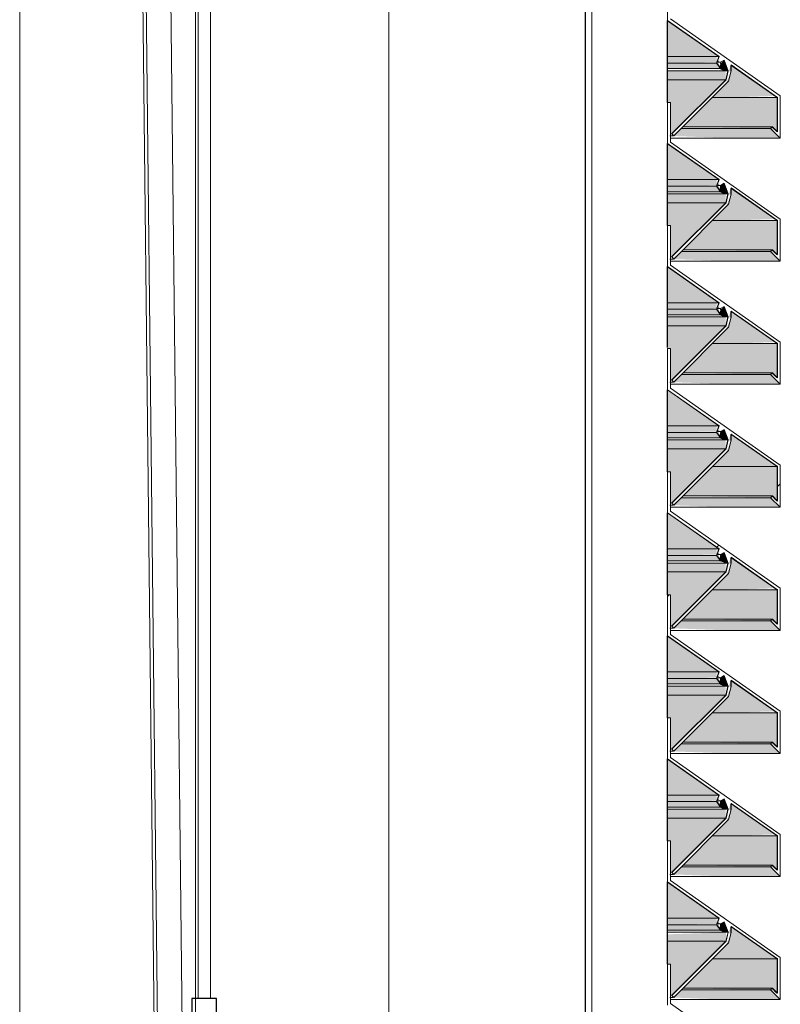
# Model space of a CAD drawing. Extents: x 50445 to 145605, y -10968 to 41989.
# Tile 328 of 338: x 129610 to 129981, y 21224 to 21704. Entities that reach past the tile are written whole.
import ezdxf

# ---------------------------------------------------------------- set-up
doc = ezdxf.new("R2010")
doc.units = 0
doc.header["$LTSCALE"] = 414.30304
doc.header["$MEASUREMENT"] = 0
for name, pattern in [('gestippeld', [6.35, 3.175, -3.175]), ('gestippeld_2_', [6.35, 3.175, -3.175]), ('stramien', [22.225, 12.7, -3.175, 3.175, -3.175])]:
    doc.linetypes.add(name, pattern=pattern)
doc.layers.get('0').update_dxf_attribs({"linetype": 'CONTINUOUS'})
for name, color, linetype, lineweight in [('A-GENM', 6, 'CONTINUOUS', 18), ('S-BEAM', 4, 'CONTINUOUS', 18), ('S-COLS', 6, 'CONTINUOUS', 18), ('S-COLS-HIDN', 5, 'gestippeld_2_', 18), ('S-GRID', 1, 'CONTINUOUS', 18)]:
    doc.layers.add(name, color=color, linetype=linetype, lineweight=lineweight)
pattern_1 = [(45, (33645.6, 9397.6), (-449.013, 449.013), []), (45, (33804.3, 9397.6), (6e-14, 898.026), []), (45, (33486.8, 9397.6), (6e-14, 898.026), [])]

# ---------------------------------------------------------------- blocks, each defined once
blk = doc.blocks.new('21_KU_schoepenwand element techniekruimte 285 mm hoek laag - Type-2483130-plotview doorsnede C C  -  1 op 100')
at = {"layer": 'A-GENM'}
h = blk.add_hatch(color=256, dxfattribs=at)
h.paths.add_polyline_path([(48706.6, 21018.7), (48706.77, 21018.7), (48706.6, 21019.98)], flags=0)
h.paths.add_polyline_path([(48771.75, 21018.7), (48746.77, 21036.19), (48746.77, 21018.7), (48748.15, 21018.7)], flags=0)
h = blk.add_hatch(color=256, dxfattribs=at)
h.paths.add_polyline_path([(48746.77, 21015.49), (48770.73, 21015.9), (48770.73, 21018.7), (48746.77, 21018.7)], flags=0)
h.paths.add_polyline_path([(48706.6, 21015.49), (48706.77, 21015.49), (48706.6, 21018.7)], flags=0)
h = blk.add_hatch(color=256, dxfattribs=at)
h.paths.add_polyline_path([(48772.52, 21012.83), (48770.58, 21015.49), (48746.77, 21015.49), (48746.77, 21012.83), (48771.89, 21012.83)], flags=0)
h.paths.add_polyline_path([(48706.6, 21012.83), (48706.77, 21012.83), (48706.6, 21015.49)], flags=0)
h = blk.add_hatch(color=256, dxfattribs=at)
h.paths.add_polyline_path([(48801.61, 20978.95), (48801.49, 20979.22), (48800.37, 20980.19)], flags=0)
h.paths.add_polyline_path([(48749.7, 20980), (48749.77, 20980.08), (48748.85, 20980.99), (48775.28, 21007.42), (48775.13, 21007.42), (48748.85, 20980.84)], flags=0)
h.paths.add_polyline_path([(48800.37, 20982.03), (48799.33, 20999.5), (48800.22, 20998.77), (48800.23, 20982.1)], flags=0)
h.paths.add_polyline_path([(48776.18, 21011.79), (48776.26, 21011.95), (48775.28, 21014.07)], flags=0)
h.paths.add_polyline_path([(48772.52, 21012.83), (48771.89, 21013.9), (48771.89, 21015.75), (48770.73, 21015.29), (48771.89, 21013.69)], flags=0)
h.paths.add_polyline_path([(48772.42, 21015.9), (48772.55, 21015.98), (48771.89, 21018.09)], flags=0)
h.paths.add_polyline_path([(48771.92, 21018.58), (48771.89, 21018.7), (48771.89, 21018.6)], flags=0)
h = blk.add_hatch(color=256, dxfattribs=at)
h.paths.add_polyline_path([(48772.42, 21015.9), (48771.1, 21016.91), (48771.89, 21015.79)], flags=0)
h.paths.add_polyline_path([(48774.3, 21011.79), (48776.18, 21011.79), (48774.16, 21016.82), (48772.59, 21015.18), (48771.75, 21012.83), (48774.16, 21011.79)], flags=0)
for points in [[(48775.13, 21007.42), (48775.13, 21011.79), (48746.77, 21011.79), (48746.77, 21007.42), (48771.89, 21007.42)], [(48777.73, 20998.77), (48799.18, 20999.5), (48777.58, 21014.31), (48776.54, 21011.77), (48777.58, 21011.05), (48775.13, 21005.29), (48768.61, 20998.77), (48776.54, 20998.77)], [(48748.71, 20980.99), (48775.13, 21007.42), (48746.77, 21007.42), (48746.77, 20996.3), (48748.15, 20996.3), (48748.15, 20980.99)], [(48800.22, 20982.1), (48800.22, 20998.77), (48768.61, 20998.77), (48754.34, 20984.5), (48797.05, 20983.65), (48800.18, 20982.12)], [(48797.05, 20978.95), (48801.61, 20978.95), (48796.91, 20983.65), (48753.5, 20983.65), (48748.71, 20980), (48776.54, 20978.95)], [(48796.91, 20983.65), (48797.05, 20984.5), (48776.54, 20983.65)], [(48777.73, 20938.77), (48799.18, 20939.5), (48777.58, 20954.31), (48776.54, 20951.77), (48777.58, 20951.05), (48775.13, 20945.29), (48768.61, 20938.77), (48776.54, 20938.77)], [(48775.13, 20947.42), (48775.13, 20951.79), (48746.77, 20951.79), (48746.77, 20947.42), (48771.89, 20947.42)], [(48748.71, 20920.99), (48775.13, 20947.42), (48746.77, 20947.42), (48746.77, 20936.3), (48748.15, 20936.3), (48748.15, 20920.99)], [(48800.22, 20922.1), (48800.22, 20938.77), (48768.61, 20938.77), (48754.34, 20924.5), (48797.05, 20923.65), (48800.18, 20922.12)], [(48797.05, 20918.95), (48801.61, 20918.95), (48796.91, 20923.65), (48753.5, 20923.65), (48748.71, 20920), (48776.54, 20918.95)], [(48796.91, 20923.65), (48797.05, 20924.5), (48776.54, 20923.65)], [(48775.13, 20887.42), (48775.13, 20891.79), (48746.77, 20891.79), (48746.77, 20887.42), (48771.89, 20887.42)], [(48777.73, 20878.77), (48799.18, 20879.5), (48777.58, 20894.31), (48776.54, 20891.77), (48777.58, 20891.05), (48775.13, 20885.29), (48768.61, 20878.77), (48776.54, 20878.77)], [(48800.22, 20862.1), (48800.22, 20878.77), (48768.61, 20878.77), (48754.34, 20864.5), (48797.05, 20863.65), (48800.18, 20862.12)], [(48797.05, 20858.95), (48801.61, 20858.95), (48796.91, 20863.65), (48753.5, 20863.65), (48748.71, 20860), (48776.54, 20858.95)], [(48796.91, 20863.65), (48797.05, 20864.5), (48776.54, 20863.65)], [(48800.22, 20818.77), (48777.58, 20834.31), (48776.54, 20831.77), (48777.58, 20831.05), (48775.13, 20825.29), (48768.61, 20818.77), (48777.73, 20818.77)], [(48775.13, 20827.42), (48775.13, 20831.79), (48746.77, 20831.79), (48746.77, 20827.42), (48771.89, 20827.42)], [(48748.71, 20800.99), (48775.13, 20827.42), (48746.77, 20827.42), (48746.77, 20816.3), (48748.15, 20816.3), (48748.15, 20800.99)], [(48800.22, 20802.1), (48800.22, 20818.77), (48768.61, 20818.77), (48754.34, 20804.5), (48797.05, 20803.65), (48800.18, 20802.12)], [(48797.05, 20798.95), (48801.61, 20798.95), (48796.91, 20803.65), (48753.5, 20803.65), (48748.71, 20800), (48776.54, 20798.95)], [(48775.13, 20767.42), (48775.13, 20771.79), (48746.77, 20771.79), (48746.77, 20767.42), (48771.89, 20767.42)], [(48777.73, 20758.77), (48799.18, 20759.5), (48777.58, 20774.31), (48776.54, 20771.77), (48777.58, 20771.05), (48775.13, 20765.29), (48768.61, 20758.77), (48776.54, 20758.77)], [(48748.71, 20740.99), (48775.13, 20767.42), (48746.77, 20767.42), (48746.77, 20756.3), (48748.15, 20756.3), (48748.15, 20740.99)], [(48800.22, 20742.1), (48800.22, 20758.77), (48768.61, 20758.77), (48754.34, 20744.5), (48797.05, 20743.65), (48800.18, 20742.12)], [(48797.05, 20738.95), (48801.61, 20738.95), (48796.91, 20743.65), (48753.5, 20743.65), (48748.71, 20740), (48776.54, 20738.95)], [(48796.91, 20743.65), (48797.05, 20744.5), (48776.54, 20743.65)], [(48777.73, 20698.77), (48799.18, 20699.5), (48777.58, 20714.31), (48776.54, 20711.77), (48777.58, 20711.05), (48775.13, 20705.29), (48768.61, 20698.77), (48776.54, 20698.77)], [(48775.13, 20707.42), (48775.13, 20711.79), (48746.77, 20711.79), (48746.77, 20707.42), (48771.89, 20707.42)], [(48748.15, 20680.99), (48749.84, 20682.13), (48775.13, 20707.42), (48746.77, 20707.42), (48746.77, 20696.3), (48748.15, 20696.3)], [(48800.22, 20682.1), (48800.22, 20698.77), (48768.61, 20698.77), (48754.34, 20684.5), (48797.05, 20683.65), (48800.18, 20682.12)], [(48797.05, 20678.95), (48801.61, 20678.95), (48796.91, 20683.65), (48753.5, 20683.65), (48748.71, 20680), (48776.54, 20678.95)], [(48796.91, 20683.65), (48797.05, 20684.5), (48776.54, 20683.65)], [(48775.13, 20647.42), (48775.13, 20651.79), (48746.77, 20651.79), (48746.77, 20647.42), (48771.89, 20647.42)], [(48777.73, 20638.77), (48799.18, 20639.5), (48777.58, 20654.31), (48776.54, 20651.77), (48777.58, 20651.05), (48775.13, 20645.29), (48768.61, 20638.77), (48776.54, 20638.77)], [(48748.71, 20620.99), (48775.13, 20647.42), (48746.77, 20647.42), (48746.77, 20636.3), (48748.15, 20636.3), (48748.15, 20620.99)], [(48800.22, 20622.1), (48800.22, 20638.77), (48768.61, 20638.77), (48754.34, 20624.5), (48797.05, 20623.65), (48800.18, 20622.12)], [(48797.05, 20618.95), (48801.61, 20618.95), (48796.91, 20623.65), (48753.5, 20623.65), (48748.71, 20620), (48776.54, 20618.95)], [(48796.91, 20623.65), (48797.05, 20624.5), (48776.54, 20623.65)], [(48800.22, 20578.77), (48777.58, 20594.31), (48776.39, 20591.78), (48777.51, 20590.76), (48775.13, 20585.29), (48768.61, 20578.77), (48777.73, 20578.77)], [(48748.71, 20560.99), (48775.13, 20587.42), (48746.77, 20587.42), (48746.77, 20576.3), (48748.15, 20576.3), (48748.15, 20560.99)], [(48800.22, 20562.1), (48800.22, 20578.77), (48768.61, 20578.77), (48754.34, 20564.5), (48797.05, 20563.65), (48800.18, 20562.12)], [(48797.05, 20558.95), (48801.61, 20558.95), (48796.91, 20563.65), (48753.5, 20563.65), (48748.71, 20560), (48776.54, 20558.95)]]:
    blk.add_hatch(color=256, dxfattribs=at).paths.add_polyline_path(points, flags=0)
h = blk.add_hatch(color=256, dxfattribs=at)
h.paths.add_polyline_path([(48771.75, 20958.7), (48746.77, 20976.19), (48746.77, 20958.7), (48748.15, 20958.7)], flags=0)
h.paths.add_polyline_path([(48706.6, 20958.7), (48706.77, 20958.7), (48706.6, 20976.3)], flags=0)
h = blk.add_hatch(color=256, dxfattribs=at)
h.paths.add_polyline_path([(48746.77, 20955.49), (48770.73, 20955.9), (48770.73, 20958.7), (48746.77, 20958.7)], flags=0)
h.paths.add_polyline_path([(48706.6, 20955.49), (48706.77, 20955.49), (48706.6, 20958.7)], flags=0)
h = blk.add_hatch(color=256, dxfattribs=at)
h.paths.add_polyline_path([(48801.61, 20918.95), (48801.49, 20919.22), (48800.37, 20920.19)], flags=0)
h.paths.add_polyline_path([(48749.7, 20920), (48749.77, 20920.08), (48748.85, 20920.99), (48775.28, 20947.42), (48775.13, 20947.42), (48748.85, 20920.84)], flags=0)
h.paths.add_polyline_path([(48800.37, 20922.03), (48799.33, 20939.5), (48800.22, 20938.77), (48800.23, 20922.1)], flags=0)
h.paths.add_polyline_path([(48776.18, 20951.79), (48776.26, 20951.95), (48775.28, 20954.07)], flags=0)
h.paths.add_polyline_path([(48772.52, 20952.83), (48771.89, 20953.9), (48771.89, 20955.75), (48770.73, 20955.29), (48771.89, 20953.69)], flags=0)
h.paths.add_polyline_path([(48772.42, 20955.9), (48772.55, 20955.98), (48771.89, 20958.09)], flags=0)
h.paths.add_polyline_path([(48771.92, 20958.58), (48771.89, 20958.7), (48771.89, 20958.6)], flags=0)
h = blk.add_hatch(color=256, dxfattribs=at)
h.paths.add_polyline_path([(48772.42, 20955.9), (48771.1, 20956.91), (48771.89, 20955.79)], flags=0)
h.paths.add_polyline_path([(48774.3, 20951.79), (48776.18, 20951.79), (48774.16, 20956.82), (48772.56, 20955.9), (48771.75, 20952.83), (48774.16, 20951.79)], flags=0)
h = blk.add_hatch(color=256, dxfattribs=at)
h.paths.add_polyline_path([(48772.52, 20952.83), (48770.58, 20955.49), (48746.77, 20955.49), (48746.77, 20952.83), (48771.89, 20952.83)], flags=0)
h.paths.add_polyline_path([(48706.6, 20952.83), (48706.77, 20952.83), (48706.6, 20955.49)], flags=0)
h = blk.add_hatch(color=256, dxfattribs=at)
h.paths.add_polyline_path([(48771.75, 20898.7), (48746.77, 20916.19), (48746.77, 20898.7), (48748.15, 20898.7)], flags=0)
h.paths.add_polyline_path([(48706.6, 20898.7), (48706.77, 20898.7), (48706.6, 20916.3)], flags=0)
h = blk.add_hatch(color=256, dxfattribs=at)
h.paths.add_polyline_path([(48746.77, 20895.49), (48770.73, 20895.9), (48770.73, 20898.7), (48746.77, 20898.7)], flags=0)
h.paths.add_polyline_path([(48706.6, 20895.49), (48706.77, 20895.49), (48706.6, 20898.7)], flags=0)
h = blk.add_hatch(color=256, dxfattribs=at)
h.paths.add_polyline_path([(48772.52, 20892.83), (48770.58, 20895.49), (48746.77, 20895.49), (48746.77, 20892.83), (48771.89, 20892.83)], flags=0)
h.paths.add_polyline_path([(48706.6, 20892.83), (48706.77, 20892.83), (48706.6, 20895.49)], flags=0)
h = blk.add_hatch(color=256, dxfattribs=at)
h.paths.add_polyline_path([(48801.61, 20858.95), (48801.49, 20859.22), (48800.37, 20860.19)], flags=0)
h.paths.add_polyline_path([(48749.7, 20860), (48749.77, 20860.08), (48748.85, 20860.99), (48775.28, 20887.42), (48775.13, 20887.42), (48748.85, 20860.84)], flags=0)
h.paths.add_polyline_path([(48800.37, 20862.03), (48799.33, 20879.5), (48800.22, 20878.77), (48800.23, 20862.1)], flags=0)
h.paths.add_polyline_path([(48776.18, 20891.79), (48776.26, 20891.95), (48775.28, 20894.07)], flags=0)
h.paths.add_polyline_path([(48772.52, 20892.83), (48771.89, 20893.9), (48771.89, 20895.75), (48770.73, 20895.29), (48771.89, 20893.69)], flags=0)
h.paths.add_polyline_path([(48772.42, 20895.9), (48772.55, 20895.98), (48771.89, 20898.09)], flags=0)
h.paths.add_polyline_path([(48771.92, 20898.58), (48771.89, 20898.7), (48771.89, 20898.6)], flags=0)
h = blk.add_hatch(color=256, dxfattribs=at)
h.paths.add_polyline_path([(48772.42, 20895.9), (48771.1, 20896.91), (48771.89, 20895.79)], flags=0)
h.paths.add_polyline_path([(48774.3, 20891.79), (48776.18, 20891.79), (48774.16, 20896.82), (48772.59, 20895.18), (48771.75, 20892.83), (48774.16, 20891.79)], flags=0)
h = blk.add_hatch(color=256, dxfattribs=at)
h.paths.add_polyline_path([(48748.15, 20860.99), (48749.84, 20862.13), (48775.13, 20887.42), (48746.77, 20887.42), (48746.77, 20876.3), (48748.15, 20876.3)], flags=0)
h.paths.add_polyline_path([(48706.6, 20876.3), (48706.77, 20876.91), (48706.6, 20876.91)], flags=0)
h = blk.add_hatch(color=256, dxfattribs=at)
h.paths.add_polyline_path([(48771.75, 20838.7), (48746.77, 20856.19), (48746.77, 20838.7), (48748.15, 20838.7)], flags=0)
h.paths.add_polyline_path([(48706.6, 20838.7), (48706.77, 20838.7), (48706.6, 20856.3)], flags=0)
h = blk.add_hatch(color=256, dxfattribs=at)
h.paths.add_polyline_path([(48746.77, 20835.49), (48770.73, 20835.9), (48770.73, 20838.7), (48746.77, 20838.7)], flags=0)
h.paths.add_polyline_path([(48706.6, 20835.49), (48706.77, 20835.49), (48706.6, 20838.7)], flags=0)
h = blk.add_hatch(color=256, dxfattribs=at)
h.paths.add_polyline_path([(48801.61, 20798.95), (48801.49, 20799.22), (48800.37, 20800.19)], flags=0)
h.paths.add_polyline_path([(48749.7, 20800), (48749.77, 20800.08), (48748.85, 20800.99), (48775.28, 20827.42), (48775.13, 20827.42), (48748.85, 20800.84)], flags=0)
h.paths.add_polyline_path([(48800.37, 20802.03), (48799.33, 20819.5), (48800.22, 20818.77), (48800.23, 20802.1)], flags=0)
h.paths.add_polyline_path([(48776.18, 20831.79), (48776.26, 20831.95), (48775.28, 20834.07)], flags=0)
h.paths.add_polyline_path([(48772.52, 20832.83), (48771.89, 20833.9), (48771.89, 20835.75), (48770.73, 20835.29), (48771.89, 20833.69)], flags=0)
h.paths.add_polyline_path([(48772.42, 20835.9), (48772.55, 20835.98), (48771.89, 20838.09)], flags=0)
h.paths.add_polyline_path([(48771.92, 20838.58), (48771.89, 20838.7), (48771.89, 20838.6)], flags=0)
h = blk.add_hatch(color=256, dxfattribs=at)
h.paths.add_polyline_path([(48772.42, 20835.9), (48771.1, 20836.91), (48771.89, 20835.79)], flags=0)
h.paths.add_polyline_path([(48774.3, 20831.79), (48776.18, 20831.79), (48774.16, 20836.82), (48772.56, 20835.9), (48771.75, 20832.83), (48774.16, 20831.79)], flags=0)
h = blk.add_hatch(color=256, dxfattribs=at)
h.paths.add_polyline_path([(48772.52, 20832.83), (48770.58, 20835.49), (48746.77, 20835.49), (48746.77, 20832.83), (48771.89, 20832.83)], flags=0)
h.paths.add_polyline_path([(48706.6, 20832.83), (48706.77, 20832.83), (48706.6, 20835.49)], flags=0)
h = blk.add_hatch(color=256, dxfattribs=at)
h.paths.add_polyline_path([(48771.75, 20778.7), (48746.77, 20796.19), (48746.77, 20778.7), (48748.15, 20778.7)], flags=0)
h.paths.add_polyline_path([(48706.6, 20778.7), (48706.77, 20778.7), (48706.6, 20796.3)], flags=0)
h = blk.add_hatch(color=256, dxfattribs=at)
h.paths.add_polyline_path([(48746.77, 20775.49), (48770.73, 20775.9), (48770.73, 20778.7), (48746.77, 20778.7)], flags=0)
h.paths.add_polyline_path([(48706.6, 20775.49), (48706.77, 20775.49), (48706.6, 20778.7)], flags=0)
h = blk.add_hatch(color=256, dxfattribs=at)
h.paths.add_polyline_path([(48772.52, 20772.83), (48770.58, 20775.49), (48746.77, 20775.49), (48746.77, 20772.83), (48771.89, 20772.83)], flags=0)
h.paths.add_polyline_path([(48706.6, 20772.83), (48706.77, 20772.83), (48706.6, 20775.49)], flags=0)
h = blk.add_hatch(color=256, dxfattribs=at)
h.paths.add_polyline_path([(48801.61, 20738.95), (48801.49, 20739.22), (48800.37, 20740.19)], flags=0)
h.paths.add_polyline_path([(48749.7, 20740), (48749.77, 20740.08), (48748.85, 20740.99), (48775.28, 20767.42), (48775.13, 20767.42), (48748.85, 20740.84)], flags=0)
h.paths.add_polyline_path([(48800.37, 20742.03), (48799.33, 20759.5), (48800.22, 20758.77), (48800.23, 20742.1)], flags=0)
h.paths.add_polyline_path([(48776.18, 20771.79), (48776.26, 20771.95), (48775.28, 20774.07)], flags=0)
h.paths.add_polyline_path([(48772.52, 20772.83), (48771.89, 20773.9), (48771.89, 20775.75), (48770.73, 20775.29), (48771.89, 20773.69)], flags=0)
h.paths.add_polyline_path([(48772.42, 20775.9), (48772.55, 20775.98), (48771.89, 20778.09)], flags=0)
h.paths.add_polyline_path([(48771.92, 20778.58), (48771.89, 20778.7), (48771.89, 20778.6)], flags=0)
h = blk.add_hatch(color=256, dxfattribs=at)
h.paths.add_polyline_path([(48772.42, 20775.9), (48771.1, 20776.91), (48771.89, 20775.79)], flags=0)
h.paths.add_polyline_path([(48775.28, 20771.79), (48776.18, 20771.79), (48774.16, 20776.82), (48772.56, 20775.9), (48771.75, 20772.83), (48775.13, 20771.79)], flags=0)
h = blk.add_hatch(color=256, dxfattribs=at)
h.paths.add_polyline_path([(48706.6, 20718.7), (48706.77, 20718.7), (48706.6, 20733.83)], flags=0)
h.paths.add_polyline_path([(48771.75, 20718.7), (48746.77, 20736.19), (48746.77, 20718.7), (48748.15, 20718.7)], flags=0)
h = blk.add_hatch(color=256, dxfattribs=at)
h.paths.add_polyline_path([(48746.77, 20715.49), (48770.73, 20715.9), (48770.73, 20718.7), (48746.77, 20718.7)], flags=0)
h.paths.add_polyline_path([(48706.6, 20715.49), (48706.77, 20715.49), (48706.6, 20718.7)], flags=0)
h = blk.add_hatch(color=256, dxfattribs=at)
h.paths.add_polyline_path([(48801.61, 20678.95), (48801.49, 20679.22), (48800.37, 20680.19)], flags=0)
h.paths.add_polyline_path([(48749.7, 20680), (48749.77, 20680.08), (48748.85, 20680.99), (48775.28, 20707.42), (48775.13, 20707.42), (48748.85, 20680.84)], flags=0)
h.paths.add_polyline_path([(48800.37, 20682.03), (48799.33, 20699.5), (48800.22, 20698.77), (48800.23, 20682.1)], flags=0)
h.paths.add_polyline_path([(48776.18, 20711.79), (48776.26, 20711.95), (48775.28, 20714.07)], flags=0)
h.paths.add_polyline_path([(48772.52, 20712.83), (48771.89, 20713.9), (48771.89, 20715.75), (48770.73, 20715.29), (48771.89, 20713.69)], flags=0)
h.paths.add_polyline_path([(48772.42, 20715.9), (48772.55, 20715.98), (48771.89, 20718.09)], flags=0)
h.paths.add_polyline_path([(48771.92, 20718.58), (48771.89, 20718.7), (48771.89, 20718.6)], flags=0)
h = blk.add_hatch(color=256, dxfattribs=at)
h.paths.add_polyline_path([(48772.42, 20715.9), (48771.1, 20716.91), (48771.89, 20715.79)], flags=0)
h.paths.add_polyline_path([(48774.3, 20711.79), (48776.18, 20711.79), (48774.16, 20716.82), (48772.56, 20715.9), (48771.75, 20712.83), (48774.16, 20711.79)], flags=0)
h = blk.add_hatch(color=256, dxfattribs=at)
h.paths.add_polyline_path([(48772.52, 20712.83), (48770.58, 20715.49), (48746.77, 20715.49), (48746.77, 20712.83), (48771.89, 20712.83)], flags=0)
h.paths.add_polyline_path([(48706.6, 20712.83), (48706.77, 20712.83), (48706.6, 20715.49)], flags=0)
h = blk.add_hatch(color=256, dxfattribs=at)
h.paths.add_polyline_path([(48771.75, 20658.7), (48746.77, 20676.19), (48746.77, 20658.7), (48748.15, 20658.7)], flags=0)
h.paths.add_polyline_path([(48706.6, 20658.7), (48706.77, 20658.7), (48706.6, 20676.3)], flags=0)
h = blk.add_hatch(color=256, dxfattribs=at)
h.paths.add_polyline_path([(48746.77, 20655.49), (48770.73, 20655.9), (48770.73, 20658.7), (48746.77, 20658.7)], flags=0)
h.paths.add_polyline_path([(48706.6, 20655.49), (48706.77, 20655.49), (48706.6, 20658.7)], flags=0)
h = blk.add_hatch(color=256, dxfattribs=at)
h.paths.add_polyline_path([(48772.52, 20652.83), (48770.58, 20655.49), (48746.77, 20655.49), (48746.77, 20652.83), (48771.89, 20652.83)], flags=0)
h.paths.add_polyline_path([(48706.6, 20652.83), (48706.77, 20652.83), (48706.6, 20655.49)], flags=0)
h = blk.add_hatch(color=256, dxfattribs=at)
h.paths.add_polyline_path([(48801.61, 20618.95), (48801.49, 20619.22), (48800.37, 20620.19)], flags=0)
h.paths.add_polyline_path([(48749.7, 20620), (48749.77, 20620.08), (48748.85, 20620.99), (48775.28, 20647.42), (48775.13, 20647.42), (48748.85, 20620.84)], flags=0)
h.paths.add_polyline_path([(48800.37, 20622.03), (48799.33, 20639.5), (48800.22, 20638.77), (48800.23, 20622.1)], flags=0)
h.paths.add_polyline_path([(48776.18, 20651.79), (48776.26, 20651.95), (48775.28, 20654.07)], flags=0)
h.paths.add_polyline_path([(48772.52, 20652.83), (48771.89, 20653.9), (48771.89, 20655.75), (48770.73, 20655.29), (48771.89, 20653.69)], flags=0)
h.paths.add_polyline_path([(48772.42, 20655.9), (48772.55, 20655.98), (48771.89, 20658.09)], flags=0)
h.paths.add_polyline_path([(48771.92, 20658.58), (48771.89, 20658.7), (48771.89, 20658.6)], flags=0)
h = blk.add_hatch(color=256, dxfattribs=at)
h.paths.add_polyline_path([(48772.42, 20655.9), (48771.1, 20656.91), (48771.89, 20655.79)], flags=0)
h.paths.add_polyline_path([(48774.3, 20651.79), (48776.18, 20651.79), (48774.16, 20656.82), (48772.56, 20655.9), (48771.75, 20652.83), (48774.16, 20651.79)], flags=0)
h = blk.add_hatch(color=256, dxfattribs=at)
h.paths.add_polyline_path([(48771.75, 20598.7), (48746.77, 20616.19), (48746.77, 20598.7), (48748.15, 20598.7)], flags=0)
h.paths.add_polyline_path([(48706.6, 20598.7), (48706.77, 20598.7), (48706.6, 20616.3)], flags=0)
h = blk.add_hatch(color=256, dxfattribs=at)
h.paths.add_polyline_path([(48746.77, 20595.49), (48770.73, 20595.9), (48770.73, 20598.7), (48746.77, 20598.7)], flags=0)
h.paths.add_polyline_path([(48706.6, 20595.49), (48706.77, 20595.49), (48706.6, 20598.7)], flags=0)
h = blk.add_hatch(color=256, dxfattribs=at)
h.paths.add_polyline_path([(48801.61, 20558.95), (48801.49, 20559.22), (48800.37, 20560.19)], flags=0)
h.paths.add_polyline_path([(48749.7, 20560), (48749.77, 20560.08), (48748.85, 20560.99), (48775.28, 20587.42), (48775.13, 20587.42), (48748.85, 20560.84)], flags=0)
h.paths.add_polyline_path([(48800.37, 20562.03), (48799.33, 20579.5), (48800.22, 20578.77), (48800.23, 20562.1)], flags=0)
h.paths.add_polyline_path([(48776.18, 20591.79), (48776.26, 20591.95), (48775.28, 20594.07)], flags=0)
h.paths.add_polyline_path([(48772.52, 20592.83), (48771.89, 20593.9), (48771.89, 20595.75), (48770.73, 20595.29), (48771.89, 20593.69)], flags=0)
h.paths.add_polyline_path([(48772.42, 20595.9), (48772.55, 20595.98), (48771.89, 20598.09)], flags=0)
h.paths.add_polyline_path([(48771.92, 20598.58), (48771.89, 20598.7), (48771.89, 20598.6)], flags=0)
h = blk.add_hatch(color=256, dxfattribs=at)
h.paths.add_polyline_path([(48772.42, 20595.9), (48771.1, 20596.91), (48771.89, 20595.79)], flags=0)
h.paths.add_polyline_path([(48774.3, 20591.79), (48776.18, 20591.79), (48774.16, 20596.82), (48772.56, 20595.9), (48771.75, 20592.83), (48774.16, 20591.79)], flags=0)
h = blk.add_hatch(color=256, dxfattribs=at)
h.paths.add_polyline_path([(48772.52, 20592.83), (48770.58, 20595.49), (48746.77, 20595.49), (48746.77, 20592.83), (48771.89, 20592.83)], flags=0)
h.paths.add_polyline_path([(48706.6, 20592.83), (48706.77, 20592.83), (48706.6, 20595.49)], flags=0)
h = blk.add_hatch(color=256, dxfattribs=at)
h.paths.add_polyline_path([(48706.6, 20587.42), (48706.77, 20587.42), (48706.6, 20590.76)], flags=0)
h.paths.add_polyline_path([(48771.89, 20587.42), (48775.28, 20588.03), (48775.28, 20591.79), (48746.77, 20590.76), (48746.77, 20587.42), (48771.75, 20587.42)], flags=0)
for p, q in [((48771.75, 21018.7), (48746.77, 21036.19)), ((48771.75, 21018.7), (48746.77, 21018.7)), ((48770.58, 21015.49), (48746.77, 21015.49)), ((48770.58, 21015.49), (48771.75, 21018.7)), ((48772.52, 21012.83), (48770.58, 21015.49)), ((48772.42, 21015.9), (48770.73, 21015.9)), ((48772.58, 21015.5), (48773.38, 21013.46)), ((48776.18, 21011.79), (48774.16, 21016.91)), ((48800.22, 20998.77), (48777.69, 21014.54)), ((48772.52, 21012.83), (48746.77, 21012.83)), ((48776.18, 21011.79), (48746.77, 21011.79)), ((48773.38, 21013.46), (48772.52, 21012.83)), ((48775.13, 21007.42), (48776.18, 21011.79)), ((48777.58, 21014.32), (48777.58, 21011.67)), ((48775.13, 21007.42), (48746.77, 21007.42)), ((48748.71, 20980.99), (48775.13, 21007.42)), ((48768.61, 20998.77), (48800.22, 20998.77)), ((48800.22, 20982.1), (48800.22, 20998.77)), ((48796.91, 20983.65), (48753.5, 20983.65)), ((48797.75, 20984.5), (48754.34, 20984.5)), ((48796.91, 20983.65), (48797.75, 20984.5)), ((48801.61, 20978.95), (48796.91, 20983.65)), ((48797.75, 20984.5), (48800.08, 20982.17)), ((48771.75, 20958.7), (48746.77, 20976.19)), ((48749.7, 20980), (48747.94, 20980)), ((48801.61, 20978.95), (48748.02, 20978.95)), ((48771.75, 20958.7), (48746.77, 20958.7)), ((48770.58, 20955.49), (48771.75, 20958.7)), ((48776.18, 20951.79), (48774.16, 20956.91)), ((48770.58, 20955.49), (48746.77, 20955.49)), ((48772.52, 20952.83), (48746.77, 20952.83)), ((48772.52, 20952.83), (48770.58, 20955.49)), ((48772.42, 20955.9), (48770.73, 20955.9)), ((48773.38, 20953.46), (48772.52, 20952.83)), ((48772.58, 20955.5), (48773.38, 20953.46)), ((48777.58, 20954.32), (48777.58, 20951.67)), ((48800.22, 20938.77), (48777.69, 20954.54)), ((48776.18, 20951.79), (48746.77, 20951.79)), ((48775.13, 20947.42), (48746.77, 20947.42)), ((48748.71, 20920.99), (48775.13, 20947.42)), ((48775.13, 20947.42), (48776.18, 20951.79)), ((48768.61, 20938.77), (48800.22, 20938.77)), ((48800.22, 20922.1), (48800.22, 20938.77)), ((48796.91, 20923.65), (48753.5, 20923.65)), ((48797.75, 20924.5), (48754.34, 20924.5)), ((48796.91, 20923.65), (48797.75, 20924.5)), ((48801.61, 20918.95), (48796.91, 20923.65)), ((48797.75, 20924.5), (48800.08, 20922.17)), ((48749.7, 20920), (48747.94, 20920)), ((48801.61, 20918.95), (48748.02, 20918.95)), ((48771.75, 20898.7), (48746.77, 20916.19)), ((48771.75, 20898.7), (48746.77, 20898.7)), ((48770.58, 20895.49), (48746.77, 20895.49)), ((48770.58, 20895.49), (48771.75, 20898.7)), ((48772.52, 20892.83), (48770.58, 20895.49)), ((48772.42, 20895.9), (48770.73, 20895.9)), ((48772.58, 20895.5), (48773.38, 20893.46)), ((48776.18, 20891.79), (48774.16, 20896.91)), ((48800.22, 20878.77), (48777.69, 20894.54)), ((48772.52, 20892.83), (48746.77, 20892.83)), ((48776.18, 20891.79), (48746.77, 20891.79)), ((48773.38, 20893.46), (48772.52, 20892.83)), ((48775.13, 20887.42), (48776.18, 20891.79)), ((48777.58, 20894.32), (48777.58, 20891.67)), ((48775.13, 20887.42), (48746.77, 20887.42)), ((48748.71, 20860.99), (48775.13, 20887.42)), ((48768.61, 20878.77), (48800.22, 20878.77)), ((48800.22, 20862.1), (48800.22, 20878.77)), ((48796.91, 20863.65), (48753.5, 20863.65)), ((48797.75, 20864.5), (48754.34, 20864.5)), ((48796.91, 20863.65), (48797.75, 20864.5)), ((48801.61, 20858.95), (48796.91, 20863.65)), ((48797.75, 20864.5), (48800.08, 20862.17)), ((48771.75, 20838.7), (48746.77, 20856.19)), ((48749.7, 20860), (48747.94, 20860)), ((48801.61, 20858.95), (48748.02, 20858.95)), ((48771.75, 20838.7), (48746.77, 20838.7)), ((48770.58, 20835.49), (48771.75, 20838.7)), ((48776.18, 20831.79), (48774.16, 20836.91)), ((48770.58, 20835.49), (48746.77, 20835.49)), ((48772.52, 20832.83), (48746.77, 20832.83)), ((48772.52, 20832.83), (48770.58, 20835.49)), ((48772.42, 20835.9), (48770.73, 20835.9)), ((48773.38, 20833.46), (48772.52, 20832.83)), ((48772.58, 20835.5), (48773.38, 20833.46)), ((48777.58, 20834.32), (48777.58, 20831.67)), ((48800.22, 20818.77), (48777.69, 20834.54)), ((48776.18, 20831.79), (48746.77, 20831.79)), ((48775.13, 20827.42), (48746.77, 20827.42)), ((48748.71, 20800.99), (48775.13, 20827.42)), ((48775.13, 20827.42), (48776.18, 20831.79)), ((48768.61, 20818.77), (48800.22, 20818.77)), ((48800.22, 20802.1), (48800.22, 20818.77)), ((48796.91, 20803.65), (48753.5, 20803.65)), ((48797.75, 20804.5), (48754.34, 20804.5)), ((48796.91, 20803.65), (48797.75, 20804.5)), ((48801.61, 20798.95), (48796.91, 20803.65)), ((48797.75, 20804.5), (48800.08, 20802.17)), ((48749.7, 20800), (48747.94, 20800)), ((48801.61, 20798.95), (48748.02, 20798.95)), ((48771.75, 20778.7), (48746.77, 20796.19)), ((48771.75, 20778.7), (48746.77, 20778.7)), ((48770.58, 20775.49), (48746.77, 20775.49)), ((48770.58, 20775.49), (48771.75, 20778.7)), ((48772.52, 20772.83), (48770.58, 20775.49)), ((48772.42, 20775.9), (48770.73, 20775.9)), ((48772.58, 20775.5), (48773.38, 20773.46)), ((48776.18, 20771.79), (48774.16, 20776.91)), ((48800.22, 20758.77), (48777.69, 20774.54)), ((48772.52, 20772.83), (48746.77, 20772.83)), ((48776.18, 20771.79), (48746.77, 20771.79)), ((48773.38, 20773.46), (48772.52, 20772.83)), ((48775.13, 20767.42), (48776.18, 20771.79)), ((48777.58, 20774.32), (48777.58, 20771.67)), ((48775.13, 20767.42), (48746.77, 20767.42)), ((48748.71, 20740.99), (48775.13, 20767.42)), ((48768.61, 20758.77), (48800.22, 20758.77)), ((48800.22, 20742.1), (48800.22, 20758.77)), ((48796.91, 20743.65), (48753.5, 20743.65)), ((48797.75, 20744.5), (48754.34, 20744.5)), ((48796.91, 20743.65), (48797.75, 20744.5)), ((48801.61, 20738.95), (48796.91, 20743.65)), ((48797.75, 20744.5), (48800.08, 20742.17)), ((48771.75, 20718.7), (48746.77, 20736.19)), ((48749.7, 20740), (48747.94, 20740)), ((48801.61, 20738.95), (48748.02, 20738.95)), ((48771.75, 20718.7), (48746.77, 20718.7)), ((48770.58, 20715.49), (48771.75, 20718.7)), ((48776.18, 20711.79), (48774.16, 20716.91)), ((48770.58, 20715.49), (48746.77, 20715.49)), ((48772.52, 20712.83), (48746.77, 20712.83)), ((48772.52, 20712.83), (48770.58, 20715.49)), ((48772.42, 20715.9), (48770.73, 20715.9)), ((48773.38, 20713.46), (48772.52, 20712.83)), ((48772.58, 20715.5), (48773.38, 20713.46)), ((48777.58, 20714.32), (48777.58, 20711.67)), ((48800.22, 20698.77), (48777.69, 20714.54)), ((48776.18, 20711.79), (48746.77, 20711.79)), ((48775.13, 20707.42), (48746.77, 20707.42)), ((48748.71, 20680.99), (48775.13, 20707.42)), ((48775.13, 20707.42), (48776.18, 20711.79)), ((48768.61, 20698.77), (48800.22, 20698.77)), ((48800.22, 20682.1), (48800.22, 20698.77)), ((48796.91, 20683.65), (48753.5, 20683.65)), ((48797.75, 20684.5), (48754.34, 20684.5)), ((48796.91, 20683.65), (48797.75, 20684.5)), ((48801.61, 20678.95), (48796.91, 20683.65)), ((48797.75, 20684.5), (48800.08, 20682.17)), ((48749.7, 20680), (48747.94, 20680)), ((48801.61, 20678.95), (48748.02, 20678.95)), ((48771.75, 20658.7), (48746.77, 20676.19)), ((48771.75, 20658.7), (48746.77, 20658.7)), ((48770.58, 20655.49), (48746.77, 20655.49)), ((48770.58, 20655.49), (48771.75, 20658.7)), ((48772.52, 20652.83), (48770.58, 20655.49)), ((48772.42, 20655.9), (48770.73, 20655.9)), ((48772.58, 20655.5), (48773.38, 20653.46)), ((48776.18, 20651.79), (48774.16, 20656.91)), ((48800.22, 20638.77), (48777.69, 20654.54)), ((48772.52, 20652.83), (48746.77, 20652.83)), ((48776.18, 20651.79), (48746.77, 20651.79)), ((48773.38, 20653.46), (48772.52, 20652.83)), ((48775.13, 20647.42), (48776.18, 20651.79)), ((48777.58, 20654.32), (48777.58, 20651.67)), ((48775.13, 20647.42), (48746.77, 20647.42)), ((48748.71, 20620.99), (48775.13, 20647.42)), ((48768.61, 20638.77), (48800.22, 20638.77)), ((48800.22, 20622.1), (48800.22, 20638.77)), ((48796.91, 20623.65), (48753.5, 20623.65)), ((48797.75, 20624.5), (48754.34, 20624.5)), ((48796.91, 20623.65), (48797.75, 20624.5)), ((48801.61, 20618.95), (48796.91, 20623.65)), ((48797.75, 20624.5), (48800.08, 20622.17)), ((48771.75, 20598.7), (48746.77, 20616.19)), ((48749.7, 20620), (48747.94, 20620)), ((48801.61, 20618.95), (48748.02, 20618.95)), ((48771.75, 20598.7), (48746.77, 20598.7)), ((48770.58, 20595.49), (48771.75, 20598.7)), ((48776.18, 20591.79), (48774.16, 20596.91)), ((48770.58, 20595.49), (48746.77, 20595.49)), ((48772.52, 20592.83), (48746.77, 20592.83)), ((48772.52, 20592.83), (48770.58, 20595.49)), ((48772.42, 20595.9), (48770.73, 20595.9)), ((48773.38, 20593.46), (48772.52, 20592.83)), ((48772.58, 20595.5), (48773.38, 20593.46)), ((48777.58, 20594.32), (48777.58, 20591.67)), ((48800.22, 20578.77), (48777.69, 20594.54)), ((48776.18, 20591.79), (48746.77, 20591.79)), ((48775.13, 20587.42), (48746.77, 20587.42)), ((48748.71, 20560.99), (48775.13, 20587.42)), ((48775.13, 20587.42), (48775.94, 20590.76)), ((48768.61, 20578.77), (48800.22, 20578.77)), ((48800.22, 20562.1), (48800.22, 20578.77)), ((48796.91, 20563.65), (48753.5, 20563.65)), ((48797.75, 20564.5), (48754.34, 20564.5)), ((48796.91, 20563.65), (48797.75, 20564.5)), ((48801.61, 20558.95), (48796.91, 20563.65)), ((48797.75, 20564.5), (48800.08, 20562.17)), ((48749.7, 20560), (48747.94, 20560)), ((48801.61, 20558.95), (48748.02, 20558.95))]:
    blk.add_line(p, q, dxfattribs=at)
blk = doc.blocks.new('21_KU_schoepenwand element techniekruimte 1833 mm - Type-2526270-plotview doorsnede C C  -  1 op 100')
at = {"layer": 'A-GENM'}
h = blk.add_hatch(dxfattribs=at)
h.set_pattern_fill('FP_13', color=256, style=0, pattern_type=2)
h.set_pattern_definition(pattern_1)
h.paths.add_polyline_path([(48772.56, 20955.9), (48770.73, 20955.49), (48772.67, 20952.83)], flags=0)
h.paths.add_polyline_path([(48771.89, 20958.7), (48772.56, 20955.9), (48774.3, 20956.91)], flags=0)
h.paths.add_polyline_path([(48776.33, 20951.79), (48775.28, 20947.42), (48748.85, 20920.99), (48749.84, 20920), (48776.54, 20946.7), (48777.73, 20951.66)], flags=0)
h.paths.add_polyline_path([(48777.73, 20954.62), (48774.3, 20956.91), (48776.33, 20951.79)], flags=0)
h.paths.add_polyline_path([(48801.75, 20918.95), (48801.75, 20939.5), (48748.15, 20977.03), (48748.15, 20996.3), (48746.77, 20996.3), (48746.77, 20976.3), (48800.37, 20938.77), (48800.37, 20922.03), (48797.05, 20923.65)], flags=0)
h = blk.add_hatch(dxfattribs=at)
h.set_pattern_fill('FP_13', color=256, style=0, pattern_type=2)
h.set_pattern_definition(pattern_1)
h.paths.add_polyline_path([(48772.56, 20895.9), (48770.73, 20895.49), (48772.67, 20892.83)], flags=0)
h.paths.add_polyline_path([(48771.89, 20898.7), (48772.56, 20895.9), (48774.3, 20896.91)], flags=0)
h.paths.add_polyline_path([(48776.33, 20891.79), (48775.28, 20887.42), (48748.85, 20860.99), (48749.84, 20860), (48776.54, 20886.7), (48777.73, 20891.66)], flags=0)
h.paths.add_polyline_path([(48777.73, 20894.62), (48774.3, 20896.91), (48776.33, 20891.79)], flags=0)
h.paths.add_polyline_path([(48801.75, 20858.95), (48801.75, 20879.5), (48748.15, 20917.03), (48748.15, 20936.3), (48746.77, 20936.3), (48746.77, 20916.3), (48800.37, 20878.77), (48800.37, 20862.03), (48797.05, 20863.65)], flags=0)
h = blk.add_hatch(dxfattribs=at)
h.set_pattern_fill('FP_13', color=256, style=0, pattern_type=2)
h.set_pattern_definition(pattern_1)
h.paths.add_polyline_path([(48772.56, 20835.9), (48770.73, 20835.49), (48772.67, 20832.83)], flags=0)
h.paths.add_polyline_path([(48771.89, 20838.7), (48772.56, 20835.9), (48774.3, 20836.91)], flags=0)
h.paths.add_polyline_path([(48776.33, 20831.79), (48775.28, 20827.42), (48748.85, 20800.99), (48749.84, 20800), (48776.54, 20826.7), (48777.73, 20831.66)], flags=0)
h.paths.add_polyline_path([(48777.73, 20834.62), (48774.3, 20836.91), (48776.33, 20831.79)], flags=0)
h.paths.add_polyline_path([(48801.75, 20798.95), (48801.75, 20819.5), (48748.15, 20857.03), (48748.15, 20876.3), (48746.77, 20876.3), (48746.77, 20856.3), (48800.37, 20818.77), (48800.37, 20802.03), (48797.05, 20803.65)], flags=0)
h = blk.add_hatch(dxfattribs=at)
h.set_pattern_fill('FP_13', color=256, style=0, pattern_type=2)
h.set_pattern_definition(pattern_1)
h.paths.add_polyline_path([(48772.56, 20775.9), (48770.73, 20775.49), (48772.67, 20772.83)], flags=0)
h.paths.add_polyline_path([(48771.89, 20778.7), (48772.56, 20775.9), (48774.3, 20776.91)], flags=0)
h.paths.add_polyline_path([(48776.33, 20771.79), (48775.28, 20767.42), (48748.85, 20740.99), (48749.84, 20740), (48776.54, 20766.7), (48777.73, 20771.66)], flags=0)
h.paths.add_polyline_path([(48777.73, 20774.62), (48774.3, 20776.91), (48776.33, 20771.79)], flags=0)
h.paths.add_polyline_path([(48801.75, 20738.95), (48801.75, 20759.5), (48748.15, 20797.03), (48748.15, 20816.3), (48746.77, 20816.3), (48746.77, 20796.3), (48800.37, 20758.77), (48800.37, 20742.03), (48797.05, 20743.65)], flags=0)
h = blk.add_hatch(dxfattribs=at)
h.set_pattern_fill('FP_13', color=256, style=0, pattern_type=2)
h.set_pattern_definition(pattern_1)
h.paths.add_polyline_path([(48772.56, 20715.9), (48770.73, 20715.49), (48772.67, 20712.83)], flags=0)
h.paths.add_polyline_path([(48771.89, 20718.7), (48772.56, 20715.9), (48774.3, 20716.91)], flags=0)
h.paths.add_polyline_path([(48776.33, 20711.79), (48775.28, 20707.42), (48748.85, 20680.99), (48749.84, 20680), (48776.54, 20706.7), (48777.73, 20711.66)], flags=0)
h.paths.add_polyline_path([(48777.73, 20714.62), (48774.3, 20716.91), (48776.33, 20711.79)], flags=0)
h.paths.add_polyline_path([(48801.75, 20678.95), (48801.75, 20699.5), (48748.15, 20737.03), (48748.15, 20756.3), (48746.77, 20756.3), (48746.77, 20736.3), (48800.37, 20698.77), (48800.37, 20682.03), (48797.05, 20683.65)], flags=0)
for p, q in [((48746.77, 21056.3), (48746.77, 21036.3)), ((48746.77, 21036.3), (48771.89, 21018.7)), ((48801.75, 20999.5), (48748.15, 21037.03)), ((48771.89, 21018.7), (48770.73, 21015.49)), ((48770.73, 21015.49), (48772.67, 21012.83)), ((48772.56, 21015.9), (48774.3, 21016.91)), ((48773.53, 21013.46), (48772.56, 21015.9)), ((48774.3, 21016.91), (48776.33, 21011.79)), ((48777.73, 21014.62), (48800.37, 20998.77)), ((48777.73, 21011.66), (48777.73, 21014.62)), ((48772.67, 21012.83), (48773.53, 21013.46)), ((48776.33, 21011.79), (48775.28, 21007.42)), ((48776.54, 21006.7), (48777.73, 21011.66)), ((48775.28, 21007.42), (48748.85, 20980.99)), ((48749.84, 20980), (48776.54, 21006.7)), ((48748.15, 20996.3), (48746.77, 20996.3)), ((48746.77, 20996.3), (48746.77, 20976.3)), ((48748.15, 20977.03), (48748.15, 20996.3)), ((48800.37, 20998.77), (48800.37, 20982.03)), ((48801.75, 20978.95), (48801.75, 20999.5)), ((48748.85, 20980.99), (48749.84, 20980)), ((48797.9, 20984.5), (48797.05, 20983.65)), ((48797.05, 20983.65), (48801.75, 20978.95)), ((48800.37, 20982.03), (48797.9, 20984.5)), ((48746.77, 20976.3), (48771.89, 20958.7)), ((48801.75, 20939.5), (48748.15, 20977.03)), ((48771.89, 20958.7), (48770.73, 20955.49)), ((48772.56, 20955.9), (48774.3, 20956.91)), ((48774.3, 20956.91), (48776.33, 20951.79)), ((48770.73, 20955.49), (48772.67, 20952.83)), ((48773.53, 20953.46), (48772.56, 20955.9)), ((48772.67, 20952.83), (48773.53, 20953.46)), ((48777.73, 20954.62), (48800.37, 20938.77)), ((48777.73, 20951.66), (48777.73, 20954.62)), ((48775.28, 20947.42), (48748.85, 20920.99)), ((48776.33, 20951.79), (48775.28, 20947.42)), ((48776.54, 20946.7), (48777.73, 20951.66)), ((48749.84, 20920), (48776.54, 20946.7)), ((48800.37, 20938.77), (48800.37, 20922.03)), ((48801.75, 20918.95), (48801.75, 20939.5)), ((48748.15, 20936.3), (48746.77, 20936.3)), ((48746.77, 20936.3), (48746.77, 20916.3)), ((48748.15, 20917.03), (48748.15, 20936.3)), ((48797.9, 20924.5), (48797.05, 20923.65)), ((48797.05, 20923.65), (48801.75, 20918.95)), ((48800.37, 20922.03), (48797.9, 20924.5)), ((48748.85, 20920.99), (48749.84, 20920)), ((48746.77, 20916.3), (48771.89, 20898.7)), ((48801.75, 20879.5), (48748.15, 20917.03)), ((48771.89, 20898.7), (48770.73, 20895.49)), ((48770.73, 20895.49), (48772.67, 20892.83)), ((48772.56, 20895.9), (48774.3, 20896.91)), ((48773.53, 20893.46), (48772.56, 20895.9)), ((48774.3, 20896.91), (48776.33, 20891.79)), ((48777.73, 20894.62), (48800.37, 20878.77)), ((48777.73, 20891.66), (48777.73, 20894.62)), ((48772.67, 20892.83), (48773.53, 20893.46)), ((48776.33, 20891.79), (48775.28, 20887.42)), ((48776.54, 20886.7), (48777.73, 20891.66)), ((48775.28, 20887.42), (48748.85, 20860.99)), ((48749.84, 20860), (48776.54, 20886.7)), ((48748.15, 20876.3), (48746.77, 20876.3)), ((48746.77, 20876.3), (48746.77, 20856.3)), ((48748.15, 20857.03), (48748.15, 20876.3)), ((48800.37, 20878.77), (48800.37, 20862.03)), ((48801.75, 20858.95), (48801.75, 20879.5)), ((48748.85, 20860.99), (48749.84, 20860)), ((48797.9, 20864.5), (48797.05, 20863.65)), ((48797.05, 20863.65), (48801.75, 20858.95)), ((48800.37, 20862.03), (48797.9, 20864.5)), ((48746.77, 20856.3), (48771.89, 20838.7)), ((48801.75, 20819.5), (48748.15, 20857.03)), ((48771.89, 20838.7), (48770.73, 20835.49)), ((48772.56, 20835.9), (48774.3, 20836.91)), ((48774.3, 20836.91), (48776.33, 20831.79)), ((48770.73, 20835.49), (48772.67, 20832.83)), ((48773.53, 20833.46), (48772.56, 20835.9)), ((48772.67, 20832.83), (48773.53, 20833.46)), ((48777.73, 20834.62), (48800.37, 20818.77)), ((48777.73, 20831.66), (48777.73, 20834.62)), ((48775.28, 20827.42), (48748.85, 20800.99)), ((48776.33, 20831.79), (48775.28, 20827.42)), ((48776.54, 20826.7), (48777.73, 20831.66)), ((48749.84, 20800), (48776.54, 20826.7)), ((48800.37, 20818.77), (48800.37, 20802.03)), ((48801.75, 20798.95), (48801.75, 20819.5)), ((48748.15, 20816.3), (48746.77, 20816.3)), ((48746.77, 20816.3), (48746.77, 20796.3)), ((48748.15, 20797.03), (48748.15, 20816.3)), ((48797.9, 20804.5), (48797.05, 20803.65)), ((48797.05, 20803.65), (48801.75, 20798.95)), ((48800.37, 20802.03), (48797.9, 20804.5)), ((48748.85, 20800.99), (48749.84, 20800)), ((48746.77, 20796.3), (48771.89, 20778.7)), ((48801.75, 20759.5), (48748.15, 20797.03)), ((48771.89, 20778.7), (48770.73, 20775.49)), ((48770.73, 20775.49), (48772.67, 20772.83)), ((48772.56, 20775.9), (48774.3, 20776.91)), ((48773.53, 20773.46), (48772.56, 20775.9)), ((48774.3, 20776.91), (48776.33, 20771.79)), ((48777.73, 20774.62), (48800.37, 20758.77)), ((48777.73, 20771.66), (48777.73, 20774.62)), ((48772.67, 20772.83), (48773.53, 20773.46)), ((48776.33, 20771.79), (48775.28, 20767.42)), ((48776.54, 20766.7), (48777.73, 20771.66)), ((48775.28, 20767.42), (48748.85, 20740.99)), ((48749.84, 20740), (48776.54, 20766.7)), ((48748.15, 20756.3), (48746.77, 20756.3)), ((48746.77, 20756.3), (48746.77, 20736.3)), ((48748.15, 20737.03), (48748.15, 20756.3)), ((48800.37, 20758.77), (48800.37, 20742.03)), ((48801.75, 20738.95), (48801.75, 20759.5)), ((48748.85, 20740.99), (48749.84, 20740)), ((48797.9, 20744.5), (48797.05, 20743.65)), ((48797.05, 20743.65), (48801.75, 20738.95)), ((48800.37, 20742.03), (48797.9, 20744.5)), ((48746.77, 20736.3), (48771.89, 20718.7)), ((48801.75, 20699.5), (48748.15, 20737.03)), ((48771.89, 20718.7), (48770.73, 20715.49)), ((48772.56, 20715.9), (48774.3, 20716.91)), ((48774.3, 20716.91), (48776.33, 20711.79)), ((48770.73, 20715.49), (48772.67, 20712.83)), ((48773.53, 20713.46), (48772.56, 20715.9)), ((48772.67, 20712.83), (48773.53, 20713.46)), ((48777.73, 20714.62), (48800.37, 20698.77)), ((48777.73, 20711.66), (48777.73, 20714.62)), ((48775.28, 20707.42), (48748.85, 20680.99)), ((48776.33, 20711.79), (48775.28, 20707.42)), ((48776.54, 20706.7), (48777.73, 20711.66)), ((48749.84, 20680), (48776.54, 20706.7)), ((48800.37, 20698.77), (48800.37, 20682.03)), ((48801.75, 20678.95), (48801.75, 20699.5)), ((48748.15, 20696.3), (48746.77, 20696.3)), ((48746.77, 20696.3), (48746.77, 20676.3)), ((48748.15, 20677.03), (48748.15, 20696.3)), ((48797.9, 20684.5), (48797.05, 20683.65)), ((48797.05, 20683.65), (48801.75, 20678.95)), ((48800.37, 20682.03), (48797.9, 20684.5)), ((48748.85, 20680.99), (48749.84, 20680)), ((48746.77, 20676.3), (48771.89, 20658.7)), ((48801.75, 20639.5), (48748.15, 20677.03)), ((48771.89, 20658.7), (48770.73, 20655.49)), ((48770.73, 20655.49), (48772.67, 20652.83)), ((48772.56, 20655.9), (48774.3, 20656.91)), ((48773.53, 20653.46), (48772.56, 20655.9)), ((48774.3, 20656.91), (48776.33, 20651.79)), ((48777.73, 20654.62), (48800.37, 20638.77)), ((48777.73, 20651.66), (48777.73, 20654.62)), ((48772.67, 20652.83), (48773.53, 20653.46)), ((48776.33, 20651.79), (48775.28, 20647.42)), ((48776.54, 20646.7), (48777.73, 20651.66)), ((48775.28, 20647.42), (48748.85, 20620.99)), ((48749.84, 20620), (48776.54, 20646.7)), ((48748.15, 20636.3), (48746.77, 20636.3)), ((48746.77, 20636.3), (48746.77, 20616.3)), ((48748.15, 20617.03), (48748.15, 20636.3)), ((48800.37, 20638.77), (48800.37, 20622.03)), ((48801.75, 20618.95), (48801.75, 20639.5)), ((48748.85, 20620.99), (48749.84, 20620)), ((48797.9, 20624.5), (48797.05, 20623.65)), ((48797.05, 20623.65), (48801.75, 20618.95)), ((48800.37, 20622.03), (48797.9, 20624.5)), ((48746.77, 20616.3), (48771.89, 20598.7)), ((48801.75, 20579.5), (48748.15, 20617.03)), ((48771.89, 20598.7), (48770.73, 20595.49)), ((48772.56, 20595.9), (48774.3, 20596.91)), ((48774.3, 20596.91), (48776.33, 20591.79)), ((48770.73, 20595.49), (48772.67, 20592.83)), ((48773.53, 20593.46), (48772.56, 20595.9)), ((48772.67, 20592.83), (48773.53, 20593.46)), ((48777.73, 20594.62), (48800.37, 20578.77)), ((48777.73, 20591.66), (48777.73, 20594.62)), ((48775.28, 20587.42), (48748.85, 20560.99)), ((48776.33, 20591.79), (48775.28, 20587.42)), ((48776.54, 20586.7), (48777.73, 20591.66)), ((48749.84, 20560), (48776.54, 20586.7)), ((48800.37, 20578.77), (48800.37, 20562.03)), ((48801.75, 20558.95), (48801.75, 20579.5)), ((48748.15, 20576.3), (48746.77, 20576.3)), ((48746.77, 20576.3), (48746.77, 20556.3)), ((48748.15, 20557.03), (48748.15, 20576.3)), ((48797.9, 20564.5), (48797.05, 20563.65)), ((48797.05, 20563.65), (48801.75, 20558.95)), ((48800.37, 20562.03), (48797.9, 20564.5)), ((48748.85, 20560.99), (48749.84, 20560)), ((48801.75, 20519.5), (48748.15, 20557.03))]:
    blk.add_line(p, q, dxfattribs=at)
at = {"layer": 'S-COLS', "lineweight": 25}
for p, q in [((48706.77, 19795.35), (48706.77, 21840)), ((48746.77, 20996.3), (48746.77, 21036.3)), ((48746.77, 20936.3), (48746.77, 20976.3)), ((48746.77, 20876.91), (48746.77, 20916.3)), ((48746.77, 20816.3), (48746.77, 20856.3)), ((48746.77, 20756.3), (48746.77, 20796.3)), ((48746.77, 20696.3), (48746.77, 20736.3)), ((48746.77, 20636.3), (48746.77, 20676.3)), ((48746.77, 20576.3), (48746.77, 20616.3))]:
    blk.add_line(p, q, dxfattribs=at)
at = {"layer": 'S-COLS-HIDN'}
for q in [(48709.77, 19794.44), (48709.77, 19720)]:
    blk.add_line((48709.77, 21840), q, dxfattribs=at)
blk = doc.blocks.new('28_ABT-C_staal_HEA_kolom - HEA180-V29-plotview doorsnede C C  -  1 op 100')
at = {"layer": 'S-COLS', "color": 170, "lineweight": 5}
for p, q in [((48430.76, 21639), (48430.76, 19870)), ((48610.76, 21639), (48610.76, 19870))]:
    blk.add_line(p, q, dxfattribs=at)
at = {"layer": 'S-COLS-HIDN', "color": 170, "linetype": 'gestippeld', "lineweight": 5}
for p, q in [((48517.76, 20559.56), (48517.76, 21639)), ((48523.76, 21639), (48523.76, 20559.56))]:
    blk.add_line(p, q, dxfattribs=at)
blk = doc.blocks.new('28_ABT-C_staal_FLA_ligger - FLA130x12-3127235-plotview doorsnede C C  -  1 op 100')
at = {"layer": 'S-BEAM', "color": 250, "lineweight": 25}
for p, q in [((48514.76, 20559.56), (48514.76, 20414.05)), ((48526.76, 20559.56), (48514.76, 20559.56)), ((48526.76, 20414.05), (48526.76, 20559.56))]:
    blk.add_line(p, q, dxfattribs=at)
blk = doc.blocks.new('28_ABT-C_staal_FLA_ligger - FLA130x12-3127243-plotview doorsnede C C  -  1 op 100')
at = {"layer": 'S-BEAM', "color": 170, "lineweight": 5}
for p, q in [((48501.17, 20258.22), (48485.86, 21639)), ((48497.86, 21639), (48513.17, 20258.19)), ((48501.17, 20112.99), (48484.86, 21583.86))]:
    blk.add_line(p, q, dxfattribs=at)
blk = doc.blocks.new('10844_ABT model nieuw_export 08-11-2012_rvt-1-plotview doorsnede C C  -  1 op 100')
at = {"color": 170, "lineweight": 5}
for name in ['28_ABT-C_staal_HEA_kolom - HEA180-V29-plotview doorsnede C C  -  1 op 100', '28_ABT-C_staal_FLA_ligger - FLA130x12-3127243-plotview doorsnede C C  -  1 op 100', '28_ABT-C_staal_FLA_ligger - FLA130x12-3127235-plotview doorsnede C C  -  1 op 100']:
    blk.add_blockref(name, (0, 0), dxfattribs=at)

msp = doc.modelspace()

# ---------------------------------------------------------------- linework, layer by layer
at = {"layer": 'S-GRID', "linetype": 'stramien'}
msp.add_line((129696.12, -9967.81), (129696.12, 31258.52), dxfattribs=at)

# ---------------------------------------------------------------- block references
at = {"lineweight": 5}
msp.add_blockref('10844_ABT model nieuw_export 08-11-2012_rvt-1-plotview doorsnede C C  -  1 op 100', (81179.52, 667.18), dxfattribs=at)
at = {"layer": 'A-GENM'}
for name in ['21_KU_schoepenwand element techniekruimte 1833 mm - Type-2526270-plotview doorsnede C C  -  1 op 100', '21_KU_schoepenwand element techniekruimte 285 mm hoek laag - Type-2483130-plotview doorsnede C C  -  1 op 100']:
    msp.add_blockref(name, (81179.52, 667.18), dxfattribs=at)

doc.saveas('drawing.dxf')
